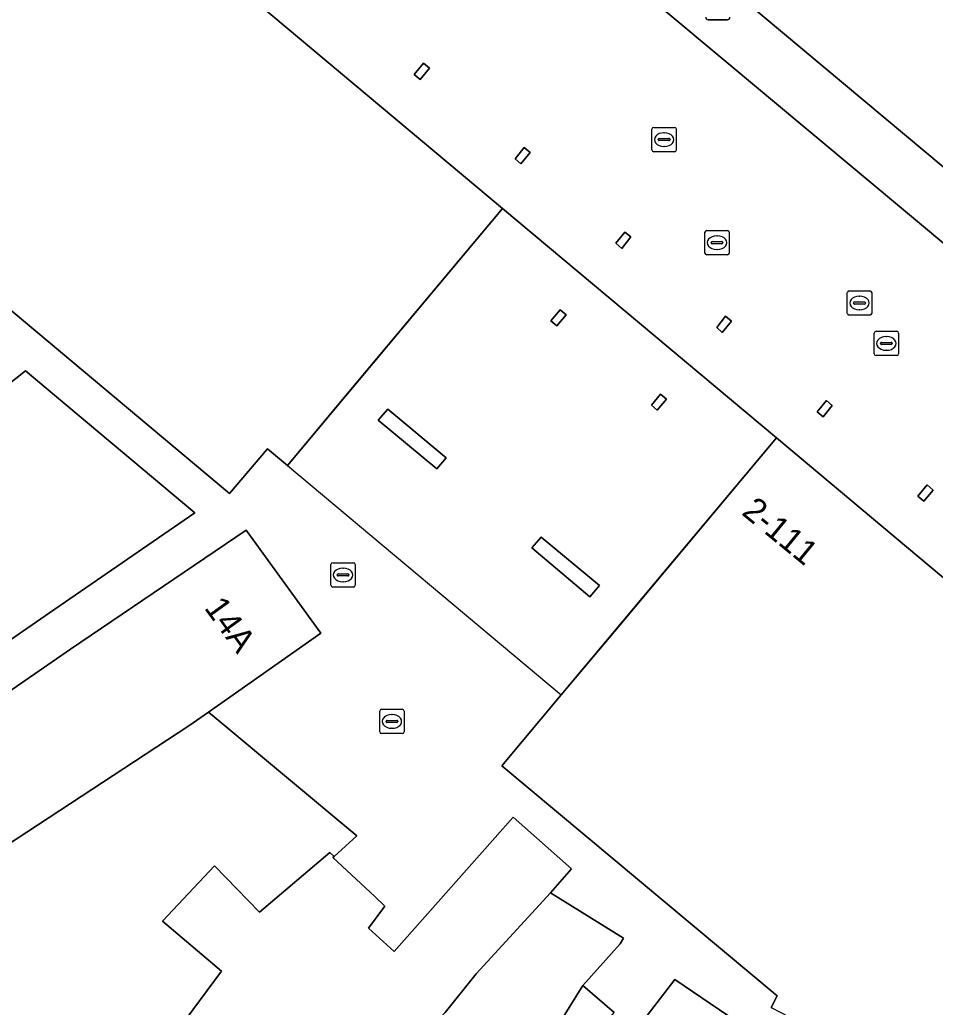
# Model space of a CAD drawing. Extents: x 161087 to 161926, y 382572 to 383873.
# Drawn here: x 161515.44 to 161553.05, y 383087.77 to 383128.35 of the extents above; entities that cross this region are included whole.
import ezdxf

# ---------------------------------------------------------------- set-up
doc = ezdxf.new("R2010")
doc.units = 0
for name, color, linetype in [('IMGEO_Afvalbak', 7, 'Continuous'), ('IMGEO_Brandkraan', 7, 'Continuous'), ('IMGEO_Erf', 7, 'Continuous'), ('IMGEO_Kolk', 7, 'Continuous'), ('IMGEO_Pand', 7, 'Continuous'), ('IMGEO_Pand_nummerreeks', 7, 'Continuous'), ('IMGEO_Pand_overbouw', 7, 'Continuous'), ('IMGEO_Rioolput', 7, 'Continuous'), ('IMGEO_Voetgangersgebied_open', 7, 'Continuous')]:
    doc.layers.add(name, color=color, linetype=linetype)

msp = doc.modelspace()

# ---------------------------------------------------------------- linework, layer by layer
at = {"layer": 'IMGEO_Afvalbak'}
for p, q in [((161544.517, 383128.347), (161543.727, 383128.347)), ((161543.727, 383128.347), (161544.517, 383128.347))]:
    msp.add_line(p, q, dxfattribs=at)
for centre, start, end in [((161543.727, 383128.447), 180, 270), ((161543.727, 383128.447), 180, 270), ((161544.517, 383128.447), 270, 0), ((161544.517, 383128.447), 270, 0)]:
    msp.add_arc(centre, 0.1, start, end, dxfattribs=at)
at = {"layer": 'IMGEO_Brandkraan'}
for p, q in [((161543.589, 383118.76), (161543.589, 383119.612)), ((161543.664, 383119.686), (161544.516, 383119.686)), ((161544.59, 383119.612), (161544.59, 383118.76)), ((161543.848, 383119.18), (161543.848, 383119.192)), ((161543.891, 383119.229), (161544.289, 383119.229)), ((161544.077, 383119.466), (161544.102, 383119.466)), ((161544.332, 383119.192), (161544.332, 383119.18)), ((161544.286, 383119.143), (161543.888, 383119.143)), ((161544.1, 383118.906), (161544.075, 383118.906)), ((161544.516, 383118.686), (161543.664, 383118.686))]:
    msp.add_line(p, q, dxfattribs=at)
for points in [[(161543.589, 383118.76), (161543.589, 383119.612)], [(161543.664, 383119.686), (161544.516, 383119.686)], [(161544.59, 383119.612), (161544.59, 383118.76)], [(161544.516, 383118.686), (161543.664, 383118.686)]]:
    msp.add_lwpolyline(points, dxfattribs=at)
for centre, radius, start, end in [((161543.666, 383119.61), 0.0765, 91.552, 178.448), ((161543.666, 383119.61), 0.0765, 91.552, 178.448), ((161544.514, 383119.61), 0.0765, 1.552, 88.448), ((161544.514, 383119.61), 0.0765, 1.552, 88.448), ((161543.888, 383119.189), 0.0403, 85.8775, 175.7526), ((161544.293, 383119.191), 0.0386, 1.7309, 96.639), ((161543.885, 383119.179), 0.0366, 178.938, 274.7102), ((161544.289, 383119.186), 0.043, 264.8664, 352.4533), ((161543.666, 383118.762), 0.0765, 181.552, 268.448), ((161543.666, 383118.762), 0.0765, 181.552, 268.448), ((161544.514, 383118.762), 0.0765, 271.552, 358.448), ((161544.514, 383118.762), 0.0765, 271.552, 358.448)]:
    msp.add_arc(centre, radius, start, end, dxfattribs=at)
for centre, major_axis, ratio, start_param, end_param in [((161544.076, 383119.186), (-0.387, 0.002), 0.722429, 4.712389, 7.853982), ((161544.101, 383119.186), (-0.39, 0.002), 0.717154, 1.570796, 4.712389)]:
    msp.add_ellipse(centre, major_axis=major_axis, ratio=ratio, start_param=start_param, end_param=end_param, dxfattribs=at)
at = {"layer": 'IMGEO_Erf'}
for points in [[(161546.314, 383087.756), (161546.562, 383088.236), (161535.244, 383097.685), (161537.689, 383100.604), (161540.093, 383103.474), (161546.531, 383111.162), (161535.272, 383120.594), (161528.84, 383112.901), (161526.438, 383110.028), (161525.617, 383110.714), (161524.066, 383108.88), (161500, 383129.039)], [(161512.821, 383111.661), (161515.677, 383113.915), (161522.635, 383108.086), (161516.664, 383103.971), (161513.369, 383101.701)], [(161514.366, 383100.31), (161517.527, 383102.484), (161524.739, 383107.37), (161527.813, 383103.14), (161523.198, 383099.892), (161523.515, 383099.628), (161529.285, 383094.81), (161528.36, 383093.961), (161528.31, 383093.915), (161530.026, 383092.317), (161530.447, 383091.924), (161529.765, 383091.019), (161530.823, 383090.061), (161535.707, 383095.578), (161538.113, 383093.448), (161537.241, 383092.463), (161540.247, 383090.608), (161540.105, 383090.378), (161538.581, 383088.657), (161539.865, 383087.552)], [(161539.594, 383085.305), (161542.349, 383088.905), (161546.368, 383086.179)]]:
    msp.add_lwpolyline(points, dxfattribs=at)
for points in [[(161537.26, 383115.971), (161537.644, 383116.427), (161537.89, 383116.22), (161537.506, 383115.764)], [(161541.39, 383112.509), (161541.772, 383112.962), (161542.014, 383112.758), (161541.632, 383112.305)], [(161530.171, 383111.894), (161530.558, 383112.35), (161532.963, 383110.349), (161532.578, 383109.896)], [(161536.475, 383106.645), (161536.858, 383107.088), (161539.256, 383105.093), (161538.868, 383104.63)]]:
    msp.add_lwpolyline(points, close=True, dxfattribs=at)
at = {"layer": 'IMGEO_Kolk'}
for p, q in [((161541.415, 383122.997), (161541.415, 383123.849)), ((161541.49, 383123.923), (161542.342, 383123.923)), ((161541.903, 383123.703), (161541.928, 383123.703)), ((161542.416, 383123.849), (161542.416, 383122.997)), ((161541.674, 383123.417), (161541.674, 383123.429)), ((161542.112, 383123.38), (161541.714, 383123.38)), ((161541.717, 383123.466), (161542.115, 383123.466)), ((161542.158, 383123.429), (161542.158, 383123.417)), ((161542.342, 383122.923), (161541.49, 383122.923)), ((161541.926, 383123.143), (161541.901, 383123.143)), ((161549.516, 383117.206), (161550.368, 383117.206)), ((161549.441, 383116.28), (161549.441, 383117.132)), ((161549.929, 383116.986), (161549.954, 383116.986)), ((161550.442, 383117.132), (161550.442, 383116.28)), ((161549.7, 383116.7), (161549.7, 383116.712)), ((161550.138, 383116.663), (161549.74, 383116.663)), ((161549.743, 383116.749), (161550.141, 383116.749)), ((161549.952, 383116.426), (161549.927, 383116.426)), ((161550.184, 383116.712), (161550.184, 383116.7)), ((161550.368, 383116.206), (161549.516, 383116.206)), ((161528.223, 383105.106), (161528.223, 383105.958)), ((161528.298, 383106.032), (161529.15, 383106.032)), ((161528.711, 383105.812), (161528.736, 383105.812)), ((161529.224, 383105.958), (161529.224, 383105.106)), ((161528.482, 383105.526), (161528.482, 383105.538)), ((161528.92, 383105.489), (161528.522, 383105.489)), ((161528.525, 383105.575), (161528.923, 383105.575)), ((161528.966, 383105.538), (161528.966, 383105.526)), ((161529.15, 383105.032), (161528.298, 383105.032)), ((161528.734, 383105.252), (161528.709, 383105.252)), ((161530.23, 383099.085), (161530.23, 383099.937)), ((161530.305, 383100.011), (161531.157, 383100.011)), ((161530.718, 383099.791), (161530.743, 383099.791)), ((161531.231, 383099.937), (161531.231, 383099.085)), ((161530.489, 383099.505), (161530.489, 383099.517)), ((161530.927, 383099.468), (161530.529, 383099.468)), ((161530.532, 383099.554), (161530.93, 383099.554)), ((161530.973, 383099.517), (161530.973, 383099.505)), ((161531.157, 383099.011), (161530.305, 383099.011)), ((161530.741, 383099.231), (161530.716, 383099.231))]:
    msp.add_line(p, q, dxfattribs=at)
for points in [[(161541.415, 383122.997), (161541.415, 383123.849)], [(161541.49, 383123.923), (161542.342, 383123.923)], [(161542.416, 383123.849), (161542.416, 383122.997)], [(161542.342, 383122.923), (161541.49, 383122.923)], [(161549.516, 383117.206), (161550.368, 383117.206)], [(161549.441, 383116.28), (161549.441, 383117.132)], [(161550.442, 383117.132), (161550.442, 383116.28)], [(161550.368, 383116.206), (161549.516, 383116.206)], [(161528.223, 383105.106), (161528.223, 383105.958)], [(161528.298, 383106.032), (161529.15, 383106.032)], [(161529.224, 383105.958), (161529.224, 383105.106)], [(161529.15, 383105.032), (161528.298, 383105.032)], [(161530.23, 383099.085), (161530.23, 383099.937)], [(161530.305, 383100.011), (161531.157, 383100.011)], [(161531.231, 383099.937), (161531.231, 383099.085)], [(161531.157, 383099.011), (161530.305, 383099.011)]]:
    msp.add_lwpolyline(points, dxfattribs=at)
for centre, radius, start, end in [((161541.492, 383123.847), 0.0765, 91.552, 178.448), ((161541.492, 383123.847), 0.0765, 91.552, 178.448), ((161542.34, 383123.847), 0.0765, 1.552, 88.448), ((161542.34, 383123.847), 0.0765, 1.552, 88.448), ((161541.714, 383123.426), 0.0403, 85.8775, 175.7526), ((161541.711, 383123.416), 0.0366, 178.938, 274.7102), ((161542.115, 383123.423), 0.043, 264.8664, 352.4533), ((161542.119, 383123.428), 0.0386, 1.7309, 96.639), ((161541.492, 383122.999), 0.0765, 181.552, 268.448), ((161541.492, 383122.999), 0.0765, 181.552, 268.448), ((161542.34, 383122.999), 0.0765, 271.552, 358.448), ((161542.34, 383122.999), 0.0765, 271.552, 358.448), ((161549.518, 383117.13), 0.0765, 91.552, 178.448), ((161549.518, 383117.13), 0.0765, 91.552, 178.448), ((161550.366, 383117.13), 0.0765, 1.552, 88.448), ((161550.366, 383117.13), 0.0765, 1.552, 88.448), ((161549.74, 383116.709), 0.0403, 85.8775, 175.7526), ((161549.737, 383116.699), 0.0366, 178.938, 274.7102), ((161550.141, 383116.706), 0.043, 264.8664, 352.4533), ((161550.145, 383116.711), 0.0386, 1.7309, 96.639), ((161549.518, 383116.282), 0.0765, 181.552, 268.448), ((161549.518, 383116.282), 0.0765, 181.552, 268.448), ((161550.366, 383116.282), 0.0765, 271.552, 358.448), ((161550.366, 383116.282), 0.0765, 271.552, 358.448), ((161528.3, 383105.956), 0.0765, 91.552, 178.448), ((161528.3, 383105.956), 0.0765, 91.552, 178.448), ((161529.148, 383105.956), 0.0765, 1.552, 88.448), ((161529.148, 383105.956), 0.0765, 1.552, 88.448), ((161528.522, 383105.535), 0.0403, 85.8775, 175.7526), ((161528.519, 383105.525), 0.0366, 178.938, 274.7102), ((161528.923, 383105.532), 0.043, 264.8664, 352.4533), ((161528.927, 383105.537), 0.0386, 1.7309, 96.639), ((161528.3, 383105.108), 0.0765, 181.552, 268.448), ((161528.3, 383105.108), 0.0765, 181.552, 268.448), ((161529.148, 383105.108), 0.0765, 271.552, 358.448), ((161529.148, 383105.108), 0.0765, 271.552, 358.448), ((161530.307, 383099.935), 0.0765, 91.552, 178.448), ((161530.307, 383099.935), 0.0765, 91.552, 178.448), ((161531.155, 383099.935), 0.0765, 1.552, 88.448), ((161531.155, 383099.935), 0.0765, 1.552, 88.448), ((161530.529, 383099.514), 0.0403, 85.8775, 175.7526), ((161530.526, 383099.504), 0.0366, 178.938, 274.7102), ((161530.93, 383099.511), 0.043, 264.8664, 352.4533), ((161530.934, 383099.516), 0.0386, 1.7309, 96.639), ((161530.307, 383099.087), 0.0765, 181.552, 268.448), ((161530.307, 383099.087), 0.0765, 181.552, 268.448), ((161531.155, 383099.087), 0.0765, 271.552, 358.448), ((161531.155, 383099.087), 0.0765, 271.552, 358.448)]:
    msp.add_arc(centre, radius, start, end, dxfattribs=at)
for centre, major_axis, ratio, start_param, end_param in [((161541.902, 383123.423), (-0.387, 0.002), 0.722429, 4.712389, 7.853982), ((161541.927, 383123.423), (-0.39, 0.002), 0.717154, 1.570796, 4.712389), ((161549.928, 383116.706), (-0.387, 0.002), 0.722429, 4.712389, 7.853982), ((161549.953, 383116.706), (-0.39, 0.002), 0.717154, 1.570796, 4.712389), ((161528.71, 383105.532), (-0.387, 0.002), 0.722429, 4.712389, 7.853982), ((161528.735, 383105.532), (-0.39, 0.002), 0.717154, 1.570796, 4.712389), ((161530.717, 383099.511), (-0.387, 0.002), 0.722429, 4.712389, 7.853982), ((161530.742, 383099.511), (-0.39, 0.002), 0.717154, 1.570796, 4.712389)]:
    msp.add_ellipse(centre, major_axis=major_axis, ratio=ratio, start_param=start_param, end_param=end_param, dxfattribs=at)
at = {"layer": 'IMGEO_Pand'}
for points in [[(161501.398, 383148.98), (161501.079, 383149.248), (161500.95, 383149.282), (161495.307, 383144.566), (161496.71, 383143.391), (161493.698, 383139.796), (161492.54, 383140.765), (161489.844, 383137.546), (161500, 383129.039), (161524.066, 383108.88), (161525.617, 383110.714), (161526.438, 383110.028), (161528.84, 383112.901), (161535.272, 383120.594)], [(161532.271, 383126.359), (161532.028, 383126.561), (161531.651, 383126.095), (161531.899, 383125.89)], [(161536.406, 383122.89), (161536.165, 383123.094), (161535.789, 383122.629), (161536.03, 383122.426)], [(161540.545, 383119.423), (161540.304, 383119.624), (161539.927, 383119.16), (161540.174, 383118.951)], [(161537.89, 383116.22), (161537.644, 383116.427), (161537.26, 383115.971), (161537.506, 383115.764)], [(161544.686, 383115.957), (161544.442, 383116.161), (161544.075, 383115.697), (161544.306, 383115.498)], [(161507.95, 383098.185), (161508.082, 383098.057), (161513.369, 383101.701), (161516.664, 383103.971), (161522.635, 383108.086), (161515.677, 383113.915), (161512.821, 383111.661), (161514.098, 383110.007), (161513.276, 383109.314), (161513.079, 383109.579), (161503.639, 383102.364), (161500, 383099.051), (161490.904, 383090.771), (161491.512, 383090.339), (161497.444, 383086.675), (161500, 383089.475)], [(161542.014, 383112.758), (161541.772, 383112.962), (161541.39, 383112.509), (161541.632, 383112.305)], [(161548.824, 383112.49), (161548.584, 383112.696), (161548.208, 383112.234), (161548.446, 383112.03)], [(161530.558, 383112.35), (161530.171, 383111.894), (161532.578, 383109.896), (161532.963, 383110.349)], [(161560.802, 383099.203), (161554.825, 383104.212), (161551.371, 383107.107), (161546.531, 383111.162), (161540.093, 383103.474), (161537.689, 383100.604), (161535.244, 383097.685), (161546.562, 383088.236), (161546.314, 383087.756), (161547.051, 383087.378), (161553.144, 383084.255), (161558.078, 383093.898)], [(161552.962, 383109.021), (161552.716, 383109.228), (161552.343, 383108.771), (161552.584, 383108.563)], [(161522.395, 383099.327), (161523.198, 383099.892), (161527.813, 383103.14), (161524.739, 383107.37), (161517.527, 383102.484), (161514.366, 383100.31), (161513.562, 383101.432), (161513.369, 383101.701), (161508.082, 383098.057), (161507.95, 383098.185), (161500, 383089.475), (161497.444, 383086.675), (161500, 383085.096), (161504.682, 383082.291), (161514.408, 383094.104)], [(161536.858, 383107.088), (161536.475, 383106.645), (161538.868, 383104.63), (161539.256, 383105.093)], [(161521.3, 383091.307), (161523.446, 383093.571), (161525.298, 383091.67), (161528.176, 383094.125), (161528.36, 383093.961), (161529.285, 383094.81), (161523.515, 383099.628), (161523.198, 383099.892), (161522.395, 383099.327), (161514.408, 383094.104), (161504.682, 383082.291), (161514.291, 383076.533), (161523.733, 383089.245)], [(161532.917, 383087.544), (161534.189, 383089.139), (161537.241, 383092.463), (161538.113, 383093.448), (161535.707, 383095.578), (161530.823, 383090.061), (161529.765, 383091.019), (161530.447, 383091.924), (161530.026, 383092.317), (161528.31, 383093.915), (161528.36, 383093.961), (161528.176, 383094.125), (161525.298, 383091.67), (161523.446, 383093.571), (161521.3, 383091.307), (161523.733, 383089.245), (161514.291, 383076.533), (161517.755, 383074.458), (161521.372, 383072.291), (161522.061, 383071.888), (161529.4, 383083.805)], [(161537.241, 383092.463), (161534.189, 383089.139), (161532.917, 383087.544), (161529.4, 383083.805), (161522.061, 383071.888), (161526.752, 383069.185), (161531.948, 383077.53), (161531.743, 383077.657), (161538.581, 383088.657), (161540.105, 383090.378), (161540.247, 383090.608)], [(161542.713, 383083.461), (161549.645, 383079.028), (161552.246, 383083.465), (161546.765, 383086.876), (161546.368, 383086.179), (161542.349, 383088.905), (161539.594, 383085.305)], [(161536.077, 383079.736), (161538.376, 383083.711), (161537.25, 383084.336), (161539.865, 383087.552), (161538.581, 383088.657), (161531.743, 383077.657), (161531.948, 383077.53), (161526.752, 383069.185), (161530.036, 383067.292), (161530.421, 383067.05), (161535.279, 383075.412), (161534.872, 383075.661), (161535.054, 383076.185), (161535.442, 383077.298)]]:
    msp.add_lwpolyline(points, close=True, dxfattribs=at)
msp.add_lwpolyline([(161547.868, 383136.919), (161544.278, 383129.928), (161560.892, 383116.017), (161566.899, 383111.006), (161568.41, 383113.924), (161571.464, 383112.365), (161574.176, 383110.98)], dxfattribs=at)
at = {"layer": 'IMGEO_Pand_overbouw'}
msp.add_lwpolyline([(161546.531, 383111.162), (161535.272, 383120.594), (161526.438, 383110.028), (161537.689, 383100.604)], close=True, dxfattribs=at)
at = {"layer": 'IMGEO_Rioolput'}
for p, q in [((161550.62, 383115.545), (161551.472, 383115.545)), ((161550.545, 383114.619), (161550.545, 383115.471)), ((161551.033, 383115.325), (161551.058, 383115.325)), ((161551.546, 383115.471), (161551.546, 383114.619)), ((161550.804, 383115.039), (161550.804, 383115.051)), ((161551.242, 383115.002), (161550.844, 383115.002)), ((161550.847, 383115.088), (161551.245, 383115.088)), ((161551.056, 383114.765), (161551.031, 383114.765)), ((161551.288, 383115.051), (161551.288, 383115.039)), ((161551.472, 383114.545), (161550.62, 383114.545))]:
    msp.add_line(p, q, dxfattribs=at)
for points in [[(161550.62, 383115.545), (161551.472, 383115.545)], [(161550.545, 383114.619), (161550.545, 383115.471)], [(161551.546, 383115.471), (161551.546, 383114.619)], [(161551.472, 383114.545), (161550.62, 383114.545)]]:
    msp.add_lwpolyline(points, dxfattribs=at)
for centre, radius, start, end in [((161550.622, 383115.469), 0.0765, 91.552, 178.448), ((161550.622, 383115.469), 0.0765, 91.552, 178.448), ((161551.47, 383115.469), 0.0765, 1.552, 88.448), ((161551.47, 383115.469), 0.0765, 1.552, 88.448), ((161550.844, 383115.048), 0.0403, 85.8775, 175.7526), ((161550.841, 383115.038), 0.0366, 178.938, 274.7102), ((161551.245, 383115.045), 0.043, 264.8664, 352.4533), ((161551.249, 383115.05), 0.0386, 1.7309, 96.639), ((161550.622, 383114.621), 0.0765, 181.552, 268.448), ((161550.622, 383114.621), 0.0765, 181.552, 268.448), ((161551.47, 383114.621), 0.0765, 271.552, 358.448), ((161551.47, 383114.621), 0.0765, 271.552, 358.448)]:
    msp.add_arc(centre, radius, start, end, dxfattribs=at)
for centre, major_axis, ratio, start_param, end_param in [((161551.032, 383115.045), (-0.387, 0.002), 0.722429, 4.712389, 7.853982), ((161551.057, 383115.045), (-0.39, 0.002), 0.717154, 1.570796, 4.712389)]:
    msp.add_ellipse(centre, major_axis=major_axis, ratio=ratio, start_param=start_param, end_param=end_param, dxfattribs=at)
at = {"layer": 'IMGEO_Voetgangersgebied_open'}
for points in [[(161498.828, 383149.839), (161500, 383149.531), (161500.95, 383149.282), (161501.079, 383149.248), (161501.398, 383148.98), (161535.272, 383120.594), (161546.531, 383111.162), (161551.371, 383107.107), (161554.825, 383104.212), (161556.237, 383106.96), (161558.996, 383112.329), (161559.774, 383113.842), (161532.38, 383136.716), (161513.402, 383152.628)], [(161540.143, 383144.659), (161539.594, 383145.288), (161532.38, 383136.716), (161559.774, 383113.842), (161560.892, 383116.017), (161544.278, 383129.928), (161547.868, 383136.919)]]:
    msp.add_lwpolyline(points, dxfattribs=at)
for points in [[(161532.028, 383126.561), (161532.271, 383126.359), (161531.899, 383125.89), (161531.651, 383126.095)], [(161536.165, 383123.094), (161536.406, 383122.89), (161536.03, 383122.426), (161535.789, 383122.629)], [(161540.304, 383119.624), (161540.545, 383119.423), (161540.174, 383118.951), (161539.927, 383119.16)], [(161544.442, 383116.161), (161544.686, 383115.957), (161544.306, 383115.498), (161544.075, 383115.697)], [(161548.584, 383112.696), (161548.824, 383112.49), (161548.446, 383112.03), (161548.208, 383112.234)], [(161552.716, 383109.228), (161552.962, 383109.021), (161552.584, 383108.563), (161552.343, 383108.771)]]:
    msp.add_lwpolyline(points, close=True, dxfattribs=at)

# ---------------------------------------------------------------- texts
at = {"layer": 'IMGEO_Pand_nummerreeks'}
for s, rotation, p in [('2-111', 320.6435, (161545.059, 383108.041)), ('14A', 305.8956, (161522.994, 383104.176))]:
    msp.add_text(s, height=1, rotation=rotation, dxfattribs=at).set_placement(p)

doc.saveas('drawing.dxf')
